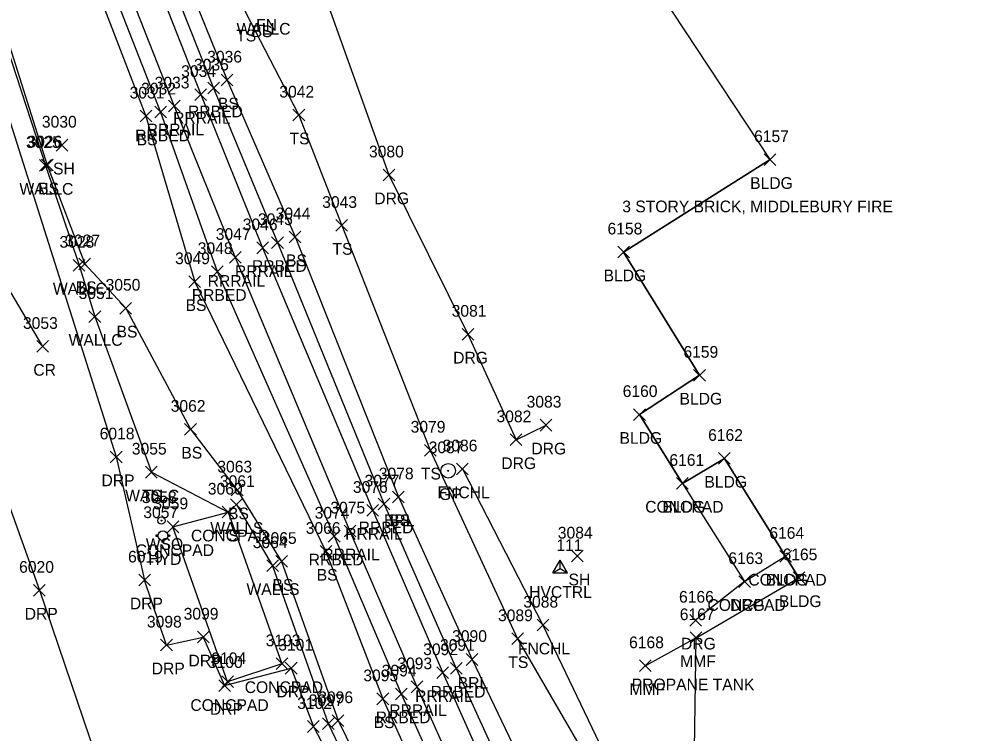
# Model space of a CAD drawing. Extents: x 1462668 to 1465147, y 550359 to 557351.
# Drawn here: x 1464457 to 1464618.8, y 552973.9 to 553095.9 of the extents above; entities that cross this region are included whole.
import ezdxf

# ---------------------------------------------------------------- set-up
doc = ezdxf.new("R2010")
doc.units = 0
for name, color, linetype in [('C_A', 7, 'Continuous'), ('C_I', 7, 'Continuous'), ('CPSM', 7, 'Continuous'), ('L_A', 7, 'Continuous'), ('L_C', 7, 'Continuous'), ('L_I', 7, 'Continuous'), ('L_TIC', 7, 'Continuous'), ('LABL', 7, 'Continuous'), ('LBC', 7, 'Continuous'), ('LDEFAULT', 7, 'Continuous'), ('LELB', 7, 'Continuous'), ('Level 6', 7, 'Continuous'), ('LFNC', 7, 'Continuous'), ('LS', 7, 'Continuous'), ('LW', 7, 'Continuous'), ('LWS', 7, 'Continuous'), ('P_A', 7, 'Continuous'), ('P_I', 7, 'Continuous'), ('P_TIC', 7, 'Continuous'), ('PRC', 7, 'Continuous'), ('R_A', 7, 'Continuous'), ('R_I', 7, 'Continuous'), ('R_TIC', 7, 'Continuous'), ('RDG', 7, 'Continuous'), ('RDP', 7, 'Continuous'), ('RGP', 7, 'Continuous'), ('RR', 7, 'Continuous'), ('RRB', 7, 'Continuous'), ('U_A', 7, 'Continuous'), ('U_I', 7, 'Continuous'), ('UWFH', 7, 'Continuous'), ('UWV', 7, 'Continuous')]:
    doc.layers.add(name, color=color, linetype=linetype)

msp = doc.modelspace()

# ---------------------------------------------------------------- linework, layer by layer
at = {"layer": 'CPSM'}
for p, q in [((1464548.22, 553001.29), (1464549.47, 553003.46)), ((1464550.72, 553001.29), (1464549.47, 553003.46)), ((1464549.47, 553002.01), (1464549.47, 553003.46)), ((1464548.22, 553001.29), (1464549.47, 553002.01)), ((1464549.47, 553002.01), (1464549.47, 553002.01)), ((1464549.47, 553002.01), (1464550.72, 553001.29)), ((1464548.22, 553001.29), (1464550.72, 553001.29))]:
    msp.add_line(p, q, dxfattribs=at)
at = {"layer": 'L_TIC'}
for points in [[(1464491.57, 553084.47), (1464493.57, 553086.47)], [(1464493.57, 553084.47), (1464491.57, 553086.47)], [(1464477.7, 553078.34), (1464479.7, 553080.34)], [(1464479.7, 553078.34), (1464477.7, 553080.34)], [(1464503.82, 553078.5), (1464505.82, 553080.5)], [(1464505.82, 553078.5), (1464503.82, 553080.5)], [(1464463.36, 553073.36), (1464465.36, 553075.36)], [(1464465.36, 553073.36), (1464463.36, 553075.36)], [(1464584.31, 553070.89), (1464586.31, 553072.89)], [(1464586.31, 553070.89), (1464584.31, 553072.89)], [(1464460.56, 553069.89), (1464462.56, 553071.89)], [(1464462.56, 553069.89), (1464460.56, 553071.89)], [(1464460.87, 553069.97), (1464462.87, 553071.97)], [(1464462.87, 553069.97), (1464460.87, 553071.97)], [(1464511.15, 553059.64), (1464513.15, 553061.64)], [(1464513.15, 553059.64), (1464511.15, 553061.64)], [(1464503.19, 553057.69), (1464505.19, 553059.69)], [(1464505.19, 553057.69), (1464503.19, 553059.69)], [(1464559.28, 553055.1), (1464561.28, 553057.1)], [(1464561.28, 553055.1), (1464559.28, 553057.1)], [(1464467.27, 553053.08), (1464469.27, 553055.08)], [(1464469.27, 553053.08), (1464467.27, 553055.08)], [(1464466.28, 553052.84), (1464468.28, 553054.84)], [(1464468.28, 553052.84), (1464466.28, 553054.84)], [(1464486.04, 553050.03), (1464488.04, 553052.03)], [(1464488.04, 553050.03), (1464486.04, 553052.03)], [(1464474.25, 553045.5), (1464476.25, 553047.5)], [(1464476.25, 553045.5), (1464474.25, 553047.5)], [(1464468.98, 553044.08), (1464470.98, 553046.08)], [(1464470.98, 553044.08), (1464468.98, 553046.08)], [(1464572.25, 553034.04), (1464574.25, 553036.04)], [(1464574.25, 553034.04), (1464572.25, 553036.04)], [(1464562, 553027.33), (1464564, 553029.33)], [(1464564, 553027.33), (1464562, 553029.33)], [(1464485.32, 553024.81), (1464487.32, 553026.81)], [(1464487.32, 553024.81), (1464485.32, 553026.81)], [(1464526.26, 553021.24), (1464528.26, 553023.24)], [(1464528.26, 553021.24), (1464526.26, 553023.24)], [(1464576.5, 553019.84), (1464578.5, 553021.84)], [(1464578.5, 553019.84), (1464576.5, 553021.84)], [(1464478.64, 553017.49), (1464480.64, 553019.49)], [(1464480.64, 553017.49), (1464478.64, 553019.49)], [(1464478.64, 553017.49), (1464480.64, 553019.49)], [(1464480.64, 553017.49), (1464478.64, 553019.49)], [(1464531.76, 553018.04), (1464533.76, 553020.04)], [(1464533.76, 553018.04), (1464531.76, 553020.04)], [(1464493.29, 553014.43), (1464495.29, 553016.43)], [(1464495.29, 553014.43), (1464493.29, 553016.43)], [(1464569.33, 553015.57), (1464571.33, 553017.57)], [(1464571.33, 553015.57), (1464569.33, 553017.57)], [(1464569.33, 553015.57), (1464571.33, 553017.57)], [(1464571.33, 553015.57), (1464569.33, 553017.57)], [(1464520.82, 553013.26), (1464522.82, 553015.26)], [(1464522.82, 553013.26), (1464520.82, 553015.26)], [(1464520.82, 553013.26), (1464522.82, 553015.26)], [(1464522.82, 553013.26), (1464520.82, 553015.26)], [(1464493.16, 553011.95), (1464495.16, 553013.95)], [(1464495.16, 553011.95), (1464493.16, 553013.95)], [(1464491.75, 553010.66), (1464493.75, 553012.66)], [(1464493.75, 553010.66), (1464491.75, 553012.66)], [(1464491.75, 553010.66), (1464493.75, 553012.66)], [(1464493.75, 553010.66), (1464491.75, 553012.66)], [(1464482.31, 553008.15), (1464484.31, 553010.15)], [(1464484.31, 553008.15), (1464482.31, 553010.15)], [(1464508.44, 553003.95), (1464510.44, 553005.95)], [(1464510.44, 553003.95), (1464508.44, 553005.95)], [(1464551.39, 553003.15), (1464553.39, 553005.15)], [(1464553.39, 553003.15), (1464551.39, 553005.15)], [(1464586.96, 553003.11), (1464588.96, 553005.11)], [(1464588.96, 553003.11), (1464586.96, 553005.11)], [(1464586.96, 553003.11), (1464588.96, 553005.11)], [(1464588.96, 553003.11), (1464586.96, 553005.11)], [(1464499.34, 553001.51), (1464501.34, 553003.51)], [(1464501.34, 553001.51), (1464499.34, 553003.51)], [(1464500.89, 553002.23), (1464502.89, 553004.23)], [(1464502.89, 553002.23), (1464500.89, 553004.23)], [(1464579.96, 552998.79), (1464581.96, 553000.79)], [(1464581.96, 552998.79), (1464579.96, 553000.79)], [(1464589.22, 552999.44), (1464591.22, 553001.44)], [(1464591.22, 552999.44), (1464589.22, 553001.44)], [(1464545.5, 552991.35), (1464547.5, 552993.35)], [(1464547.5, 552991.35), (1464545.5, 552993.35)], [(1464541.19, 552989.03), (1464543.19, 552991.03)], [(1464543.19, 552989.03), (1464541.19, 552991.03)], [(1464571.67, 552989.21), (1464573.67, 552991.21)], [(1464573.67, 552989.21), (1464571.67, 552991.21)], [(1464533.42, 552985.48), (1464535.42, 552987.48)], [(1464535.42, 552985.48), (1464533.42, 552987.48)], [(1464500.93, 552984.75), (1464502.93, 552986.75)], [(1464502.93, 552984.75), (1464500.93, 552986.75)], [(1464563, 552984.41), (1464565, 552986.41)], [(1464565, 552984.41), (1464563, 552986.41)], [(1464491.66, 552981.69), (1464493.66, 552983.69)], [(1464493.66, 552981.69), (1464491.66, 552983.69)], [(1464518.17, 552978.76), (1464520.17, 552980.76)], [(1464520.17, 552978.76), (1464518.17, 552980.76)], [(1464508.85, 552974.52), (1464510.85, 552976.52)], [(1464510.85, 552974.52), (1464508.85, 552976.52)], [(1464510.53, 552975.03), (1464512.53, 552977.03)], [(1464512.53, 552975.03), (1464510.53, 552977.03)]]:
    msp.add_lwpolyline(points, dxfattribs=at)
at = {"layer": 'LABL'}
msp.add_lwpolyline([(1464521.82, 553014.26), (1464534.42, 552986.48), (1464548.76, 552956.48), (1464566.05, 552923.71), (1464584.1, 552881.95), (1464602.56, 552839.45)], dxfattribs=at)
at = {"layer": 'LBC'}
msp.add_lwpolyline([(1464585.31, 553071.89), (1464560.28, 553056.1), (1464573.25, 553035.04), (1464563, 553028.33), (1464570.33, 553016.57), (1464577.5, 553020.84), (1464587.96, 553004.11), (1464590.22, 553000.44)], dxfattribs=at)
at = {"layer": 'LDEFAULT'}
msp.add_lwpolyline([(1464572.67, 552990.21), (1464564, 552985.41)], dxfattribs=at)
at = {"layer": 'LELB'}
for points in [[(1464320.57, 553552.86), (1464335.76, 553496.58), (1464351.01, 553439.58), (1464352, 553433.56), (1464356.91, 553435.89), (1464366.09, 553404.9), (1464375.79, 553365.63), (1464378.91, 553354.3), (1464392.5, 553314.3), (1464410.74, 553264.08), (1464424.65, 553220.18), (1464446.71, 553164.77), (1464462.56, 553121.26), (1464478.7, 553079.34), (1464487.04, 553051.03), (1464509.44, 553004.95), (1464519.17, 552979.76), (1464533.37, 552948.39), (1464548.85, 552915.73), (1464568.29, 552875.06), (1464587.07, 552834.38)], [(1464352.27, 553411.5), (1464356.5, 553400.3), (1464368.34, 553363.69), (1464370.81, 553354.98), (1464381.04, 553323.47), (1464386.21, 553306.7), (1464401.25, 553260.46), (1464415.25, 553216.98), (1464434.49, 553160.38), (1464448.26, 553113.93), (1464461.87, 553070.97), (1464468.27, 553054.08), (1464475.25, 553046.5), (1464486.32, 553025.81), (1464494.29, 553015.43), (1464501.89, 553003.23), (1464511.53, 552976.03), (1464526.79, 552944.9), (1464544.1, 552913.88)], [(1464428.81, 553284.85), (1464422.11, 553282.84), (1464423.97, 553275.3), (1464439.31, 553225.8), (1464459.88, 553169.23), (1464475.98, 553126.58), (1464492.57, 553085.47), (1464504.19, 553058.69), (1464521.82, 553014.26)], [(1464433.81, 553271.26), (1464446.9, 553229.17), (1464467.61, 553172.81), (1464484.28, 553129.17), (1464495.72, 553097.09), (1464504.82, 553079.5), (1464512.15, 553060.64), (1464527.26, 553022.24), (1464542.19, 552990.03), (1464554.68, 552968.43)], [(1464479.64, 553018.49), (1464492.75, 553011.66)]]:
    msp.add_lwpolyline(points, dxfattribs=at)
at = {"layer": 'Level 6'}
msp.add_lwpolyline([(1464572.24, 552959.72), (1464572.67, 552990.21), (1464590.22, 553000.44), (1464587.96, 553004.11), (1464577.5, 553020.84), (1464570.33, 553016.57), (1464563, 553028.33), (1464573.25, 553035.04), (1464560.28, 553056.1), (1464585.31, 553071.89), (1464547.77, 553128.85)], dxfattribs=at)
at = {"layer": 'LFNC'}
msp.add_lwpolyline([(1464532.76, 553019.04), (1464546.5, 552992.35), (1464558.71, 552966.79), (1464577.16, 552929.55), (1464588.04, 552907.53), (1464596.7, 552882.35), (1464602.13, 552866.64), (1464609.1, 552867.1), (1464618.77, 552846.49)], dxfattribs=at)
at = {"layer": 'LS'}
for points in [[(1464570.33, 553016.57), (1464580.96, 552999.79), (1464587.96, 553004.11)], [(1464483.31, 553009.15), (1464492.75, 553011.66), (1464501.93, 552985.75), (1464492.66, 552982.69)], [(1464492.66, 552982.69), (1464483.31, 553009.15)]]:
    msp.add_lwpolyline(points, dxfattribs=at)
at = {"layer": 'LW'}
msp.add_lwpolyline([(1464414.87, 553216.81), (1464432.86, 553159.42), (1464447.43, 553114.12), (1464461.56, 553070.89), (1464467.28, 553053.84), (1464469.98, 553045.08), (1464479.64, 553018.49)], dxfattribs=at)
at = {"layer": 'LWS'}
msp.add_lwpolyline([(1464494.16, 553012.95), (1464500.34, 553002.51), (1464509.85, 552975.52), (1464524.41, 552945.01)], dxfattribs=at)
at = {"layer": 'P_TIC'}
for points in [[(1464460.05, 553038.97), (1464462.05, 553040.97)], [(1464462.05, 553038.97), (1464460.05, 553040.97)]]:
    msp.add_lwpolyline(points, dxfattribs=at)
at = {"layer": 'PRC'}
msp.add_lwpolyline([(1464376.14, 553304.18), (1464390.38, 553257.47), (1464403.94, 553212.9), (1464421.63, 553155.29), (1464433.47, 553109.28), (1464450.03, 553058.59), (1464461.05, 553039.97)], dxfattribs=at)
at = {"layer": 'R_TIC'}
for points in [[(1464487.07, 553082.01), (1464489.07, 553084.01)], [(1464489.07, 553082.01), (1464487.07, 553084.01)], [(1464489.26, 553083.12), (1464491.26, 553085.12)], [(1464491.26, 553083.12), (1464489.26, 553085.12)], [(1464480.22, 553079.02), (1464482.22, 553081.02)], [(1464482.22, 553079.02), (1464480.22, 553081.02)], [(1464482.54, 553080.05), (1464484.54, 553082.05)], [(1464484.54, 553080.05), (1464482.54, 553082.05)], [(1464519.22, 553068.27), (1464521.22, 553070.27)], [(1464521.22, 553068.27), (1464519.22, 553070.27)], [(1464500.18, 553056.71), (1464502.18, 553058.71)], [(1464502.18, 553056.71), (1464500.18, 553058.71)], [(1464497.63, 553055.82), (1464499.63, 553057.82)], [(1464499.63, 553055.82), (1464497.63, 553057.82)], [(1464492.97, 553054.17), (1464494.97, 553056.17)], [(1464494.97, 553054.17), (1464492.97, 553056.17)], [(1464489.89, 553051.76), (1464491.89, 553053.76)], [(1464491.89, 553051.76), (1464489.89, 553053.76)], [(1464532.69, 553041.05), (1464534.69, 553043.05)], [(1464534.69, 553041.05), (1464532.69, 553043.05)], [(1464546.05, 553025.52), (1464548.05, 553027.52)], [(1464548.05, 553025.52), (1464546.05, 553027.52)], [(1464540.92, 553023.02), (1464542.92, 553025.02)], [(1464542.92, 553023.02), (1464540.92, 553025.02)], [(1464472.63, 553020.09), (1464474.63, 553022.09)], [(1464474.63, 553020.09), (1464472.63, 553022.09)], [(1464516.45, 553010.95), (1464518.45, 553012.95)], [(1464518.45, 553010.95), (1464516.45, 553012.95)], [(1464518.38, 553012.04), (1464520.38, 553014.04)], [(1464520.38, 553012.04), (1464518.38, 553014.04)], [(1464509.86, 553006.55), (1464511.86, 553008.55)], [(1464511.86, 553006.55), (1464509.86, 553008.55)], [(1464512.54, 553007.43), (1464514.54, 553009.43)], [(1464514.54, 553007.43), (1464512.54, 553009.43)], [(1464477.49, 552999.05), (1464479.49, 553001.05)], [(1464479.49, 552999.05), (1464477.49, 553001.05)], [(1464579.96, 552998.79), (1464581.96, 553000.79)], [(1464581.96, 552998.79), (1464579.96, 553000.79)], [(1464459.52, 552997.3), (1464461.52, 552999.3)], [(1464461.52, 552997.3), (1464459.52, 552999.3)], [(1464571.59, 552992.19), (1464573.59, 552994.19)], [(1464573.59, 552992.19), (1464571.59, 552994.19)], [(1464487.49, 552989.3), (1464489.49, 552991.3)], [(1464489.49, 552989.3), (1464487.49, 552991.3)], [(1464481.22, 552987.94), (1464483.22, 552989.94)], [(1464483.22, 552987.94), (1464481.22, 552989.94)], [(1464502.51, 552984), (1464504.51, 552986)], [(1464504.51, 552984), (1464502.51, 552986)], [(1464530.7, 552983.97), (1464532.7, 552985.97)], [(1464532.7, 552983.97), (1464530.7, 552985.97)], [(1464528.39, 552983.23), (1464530.39, 552985.23)], [(1464530.39, 552983.23), (1464528.39, 552985.23)], [(1464491.15, 552981.03), (1464493.15, 552983.03)], [(1464493.15, 552981.03), (1464491.15, 552983.03)], [(1464523.98, 552980.81), (1464525.98, 552982.81)], [(1464525.98, 552980.81), (1464523.98, 552982.81)], [(1464521.32, 552979.59), (1464523.32, 552981.59)], [(1464523.32, 552979.59), (1464521.32, 552981.59)], [(1464506.32, 552974.03), (1464508.32, 552976.03)], [(1464508.32, 552974.03), (1464506.32, 552976.03)]]:
    msp.add_lwpolyline(points, dxfattribs=at)
at = {"layer": 'RDG'}
for points in [[(1464507.97, 553103.59), (1464520.22, 553069.27), (1464533.69, 553042.05), (1464541.92, 553024.02), (1464547.05, 553026.52)], [(1464580.96, 552999.79), (1464572.59, 552993.19)]]:
    msp.add_lwpolyline(points, dxfattribs=at)
at = {"layer": 'RDP'}
for points in [[(1464420.97, 553189.37), (1464433.49, 553149.53), (1464446.5, 553106.77), (1464473.63, 553021.09), (1464478.49, 553000.05)], [(1464401.02, 553179.23), (1464405.82, 553163.86), (1464407.03, 553160.01), (1464413.26, 553135.59), (1464419.61, 553115.61), (1464426.87, 553092.98), (1464429.19, 553088.89), (1464438.5, 553062.41), (1464448.37, 553032.13), (1464460.52, 552998.3), (1464471.22, 552966.75), (1464480.3, 552939.68), (1464483.57, 552927.53), (1464481.96, 552921.57)], [(1464482.22, 552988.94), (1464478.49, 553000.05)], [(1464482.22, 552988.94), (1464488.49, 552990.3), (1464492.15, 552982.03), (1464503.51, 552985), (1464507.32, 552975.03), (1464523.33, 552944.39), (1464537.72, 552910.89), (1464555.25, 552869.11), (1464573.71, 552828.13)]]:
    msp.add_lwpolyline(points, dxfattribs=at)
at = {"layer": 'RGP'}
msp.add_line((1464530.34, 553018.73), (1464530.34, 553018.73), dxfattribs=at)
for radius in [1.25, 0.0833]:
    msp.add_circle((1464530.34, 553018.73), radius, dxfattribs=at)
at = {"layer": 'RR'}
for points in [[(1464329.23, 553555.38), (1464346.96, 553499.53), (1464365.93, 553439.42), (1464375.44, 553408.88), (1464392.35, 553356.14), (1464404.62, 553317.7), (1464421.03, 553267.8), (1464435.67, 553224.38), (1464455.63, 553167.93), (1464471.44, 553125.33), (1464488.07, 553083.01), (1464498.63, 553056.82), (1464517.45, 553011.95), (1464529.39, 552984.23), (1464543.06, 552953.5), (1464558.28, 552920.12), (1464577.46, 552878.67), (1464596.62, 552838.05)], [(1464324.56, 553553.94), (1464342.17, 553498.07), (1464361.29, 553437.52), (1464370.78, 553407.02), (1464387.3, 553355.34), (1464399.89, 553316.18), (1464416.45, 553266.26), (1464431.11, 553222.57), (1464450.96, 553166.17), (1464466.85, 553123.46), (1464483.54, 553081.05), (1464493.97, 553055.17), (1464513.54, 553008.43), (1464524.98, 552981.81), (1464538.76, 552951.06), (1464553.98, 552917.82), (1464573.13, 552876.25), (1464592.23, 552835.92)]]:
    msp.add_lwpolyline(points, dxfattribs=at)
at = {"layer": 'RRB'}
for points in [[(1464320.57, 553552.86), (1464339.05, 553497.3), (1464359.1, 553436.85), (1464368.45, 553406.11), (1464384.33, 553354.99), (1464397.56, 553315.41), (1464413.05, 553265.37), (1464427.98, 553221.45), (1464449.13, 553165.59), (1464464.66, 553122.35), (1464481.22, 553080.02), (1464490.89, 553052.76), (1464510.86, 553007.55), (1464522.32, 552980.59), (1464536.19, 552949.72), (1464551.43, 552916.63), (1464570.99, 552875.75), (1464590.29, 552834.94)], [(1464345.31, 553519.91), (1464352.28, 553501.12), (1464369.89, 553440.75), (1464378.64, 553409.81), (1464396.8, 553355.41), (1464407.98, 553318.65), (1464422.77, 553268.54), (1464437.57, 553224.95), (1464457.69, 553168.59), (1464473.63, 553125.97), (1464490.26, 553084.12), (1464501.18, 553057.71), (1464519.38, 553013.04), (1464531.7, 552984.97), (1464545.35, 552954.92), (1464560.69, 552920.93), (1464579.9, 552880.24), (1464598.79, 552838.41)]]:
    msp.add_lwpolyline(points, dxfattribs=at)
at = {"layer": 'UWFH'}
msp.add_line((1464481.6, 553007.64), (1464481.6, 553007.64), dxfattribs=at)
for centre, radius in [((1464481.6, 553007.64), 0.833), ((1464480.6, 553007.64), 0.167), ((1464481.6, 553006.64), 0.167), ((1464482.6, 553007.64), 0.167)]:
    msp.add_circle(centre, radius, dxfattribs=at)
at = {"layer": 'UWV'}
for radius in [0.625, 0.0833]:
    msp.add_circle((1464481.35, 553010.21), radius, dxfattribs=at)

# ---------------------------------------------------------------- texts
at = {"layer": 'C_A'}
msp.add_text('HVCTRL', height=2, dxfattribs=at).set_placement((1464544.16, 552997.01))
at = {"layer": 'C_I'}
msp.add_text('111', height=2, dxfattribs=at).set_placement((1464548.8, 553005.01))
at = {"layer": 'L_A'}
for s, p in [('FN', (1464497.53, 553093.91)), ('TS', (1464494.13, 553092.09)), ('WALLC', (1464494.19, 553093.24)), ('BS', (1464496.74, 553092.82)), ('BS', (1464491.01, 553080.47)), ('BS', (1464477.14, 553074.34)), ('TS', (1464503.23, 553074.5)), ('SH', (1464462.85, 553069.36)), ('WALLC', (1464457.1, 553065.89)), ('BS', (1464460.31, 553065.97)), ('BLDG', (1464581.9, 553066.89)), ('TS', (1464510.56, 553055.64)), ('BS', (1464502.64, 553053.69)), ('BLDG', (1464556.87, 553051.1)), ('WALLC', (1464462.82, 553048.84)), ('BS', (1464466.71, 553049.08)), ('BS', (1464485.48, 553046.03)), ('BS', (1464473.69, 553041.5)), ('WALLC', (1464465.51, 553040.08)), ('BLDG', (1464569.84, 553030.04)), ('BLDG', (1464559.59, 553023.33)), ('BS', (1464484.76, 553020.81)), ('TS', (1464525.67, 553017.24)), ('BLDG', (1464574.09, 553015.84)), ('FNCHL', (1464528.51, 553014.04)), ('WALLC', (1464475.17, 553013.49)), ('TS', (1464478.05, 553013.49)), ('CONCPAD', (1464563.98, 553011.57)), ('BLDG', (1464566.92, 553011.57)), ('BS', (1464492.73, 553010.43)), ('BRL', (1464519.36, 553009.26)), ('BS', (1464520.26, 553009.26)), ('WALLS', (1464489.7, 553007.95)), ('CONCPAD', (1464486.4, 553006.66)), ('TS', (1464491.16, 553006.66)), ('CONCPAD', (1464476.96, 553004.15)), ('BS', (1464507.88, 552999.95)), ('BS', (1464500.33, 552998.23)), ('SH', (1464550.88, 552999.15)), ('CONCPAD', (1464581.6, 552999.11)), ('BLDG', (1464584.55, 552999.11)), ('WALLS', (1464495.88, 552997.51)), ('CONCPAD', (1464574.61, 552994.79)), ('BLDG', (1464586.81, 552995.44)), ('FNCHL', (1464542.24, 552987.35)), ('TS', (1464540.6, 552985.03)), ('MMF', (1464569.95, 552985.21)), ('CONCPAD', (1464495.58, 552980.75)), ('BRL', (1464531.96, 552981.48)), ('MMF', (1464561.29, 552980.41)), ('CONCPAD', (1464486.3, 552977.69)), ('BS', (1464517.61, 552974.76))]:
    msp.add_text(s, height=2, dxfattribs=at).set_placement(p)
at = {"layer": 'L_C'}
for s, p in [('3 STORY BRICK, MIDDLEBURY FIRE', (1464560.06, 553062.89)), ('PROPANE TANK', (1464561.68, 552981.21))]:
    msp.add_text(s, height=2, dxfattribs=at).set_placement(p)
at = {"layer": 'L_I'}
for s, p in [('3036', (1464489.17, 553088.47)), ('3031', (1464475.92, 553082.34)), ('3042', (1464501.49, 553082.5)), ('3030', (1464460.94, 553077.36)), ('3025', (1464458.22, 553073.89)), ('3026', (1464458.47, 553073.97)), ('6157', (1464582.57, 553074.89)), ('3043', (1464508.81, 553063.64)), ('3044', (1464500.86, 553061.69)), ('6158', (1464557.54, 553059.1)), ('3028', (1464463.94, 553056.84)), ('3027', (1464464.93, 553057.08)), ('3049', (1464483.69, 553054.03)), ('3051', (1464467.21, 553048.08)), ('3050', (1464471.82, 553049.5)), ('6159', (1464570.5, 553038.04)), ('6160', (1464560.13, 553031.33)), ('3062', (1464482.94, 553028.81)), ('3079', (1464523.91, 553025.24)), ('6162', (1464574.72, 553023.84)), ('3055', (1464476.3, 553021.49)), ('3055', (1464476.3, 553021.49)), ('3086', (1464529.37, 553022.04)), ('6161', (1464568.11, 553019.57)), ('6161', (1464568.11, 553019.57)), ('3063', (1464490.9, 553018.43)), ('3078', (1464518.48, 553017.26)), ('3078', (1464518.48, 553017.26)), ('3061', (1464491.34, 553015.95)), ('3060', (1464489.28, 553014.66)), ('3060', (1464489.28, 553014.66)), ('3059', (1464479.97, 553012.15)), ('3066', (1464506, 553007.95)), ('3065', (1464498.5, 553006.23)), ('3084', (1464549.05, 553007.15)), ('6164', (1464585.17, 553007.11)), ('6164', (1464585.17, 553007.11)), ('3064', (1464496.95, 553005.51)), ('6163', (1464578.17, 553002.79)), ('6165', (1464587.43, 553003.44)), ('3088', (1464543.16, 552995.35)), ('3089', (1464538.84, 552993.03)), ('6167', (1464569.88, 552993.21)), ('3103', (1464499.16, 552988.75)), ('3090', (1464531, 552989.48)), ('6168', (1464561.22, 552988.41)), ('3104', (1464489.88, 552985.69)), ('3095', (1464515.83, 552982.76)), ('3097', (1464506.51, 552978.52)), ('3096', (1464508.14, 552979.03))]:
    msp.add_text(s, height=2, dxfattribs=at).set_placement(p)
at = {"layer": 'P_A'}
msp.add_text('CR', height=2, dxfattribs=at).set_placement((1464459.48, 553034.97))
at = {"layer": 'P_I'}
msp.add_text('3053', height=2, dxfattribs=at).set_placement((1464457.71, 553042.97))
at = {"layer": 'R_A'}
for s, p in [('RRBED', (1464485.9, 553079.12)), ('RRRAIL', (1464483.36, 553078.01)), ('RRRAIL', (1464478.83, 553076.05)), ('RRBED', (1464476.87, 553075.02)), ('DRG', (1464517.71, 553064.27)), ('RRRAIL', (1464493.92, 553051.82)), ('RRBED', (1464496.82, 553052.71)), ('RRRAIL', (1464489.26, 553050.17)), ('RRBED', (1464486.54, 553047.76)), ('DRG', (1464531.18, 553037.05)), ('DRG', (1464544.54, 553021.52)), ('DRG', (1464539.4, 553019.02)), ('DRP', (1464471.12, 553016.09)), ('GP', (1464528.77, 553013.73)), ('RRBED', (1464515.03, 553008.04)), ('RRRAIL', (1464512.74, 553006.95)), ('RRRAIL', (1464508.83, 553003.43)), ('RRBED', (1464506.51, 553002.55)), ('DRP', (1464475.97, 552995.05)), ('DRG', (1464578.45, 552994.79)), ('DRP', (1464458.01, 552993.3)), ('DRG', (1464570.08, 552988.19)), ('DRP', (1464485.98, 552985.3)), ('DRP', (1464479.7, 552983.94)), ('DRP', (1464501, 552980)), ('RRRAIL', (1464524.69, 552979.23)), ('RRBED', (1464527.34, 552979.97)), ('DRP', (1464489.64, 552977.03)), ('RRBED', (1464517.96, 552975.59)), ('RRRAIL', (1464520.27, 552976.81))]:
    msp.add_text(s, height=2, dxfattribs=at).set_placement(p)
at = {"layer": 'R_I'}
for s, p in [('3035', (1464486.92, 553087.12)), ('3034', (1464484.73, 553086.01)), ('3033', (1464480.2, 553084.05)), ('3032', (1464477.89, 553083.02)), ('3080', (1464516.8, 553072.27)), ('3046', (1464495.24, 553059.82)), ('3045', (1464497.84, 553060.71)), ('3047', (1464490.63, 553058.17)), ('3048', (1464487.56, 553055.76)), ('3081', (1464530.92, 553045.05)), ('3083', (1464543.72, 553029.52)), ('3082', (1464538.58, 553027.02)), ('6018', (1464470.81, 553024.09)), ('3087', (1464527, 553021.73)), ('3077', (1464516.04, 553016.04)), ('3076', (1464514.06, 553014.95)), ('3075', (1464510.2, 553011.43)), ('3074', (1464507.52, 553010.55)), ('6019', (1464475.66, 553003.05)), ('6163', (1464578.17, 553002.79)), ('6020', (1464457.05, 553001.3)), ('6166', (1464569.75, 552996.19)), ('3099', (1464485.15, 552993.3)), ('3098', (1464478.88, 552991.94)), ('3101', (1464501.3, 552988)), ('3092', (1464526.06, 552987.23)), ('3091', (1464528.93, 552987.97)), ('3100', (1464489.29, 552985.03)), ('3094', (1464518.98, 552983.59)), ('3093', (1464521.64, 552984.81)), ('3102', (1464504.54, 552978.03))]:
    msp.add_text(s, height=2, dxfattribs=at).set_placement(p)
at = {"layer": 'U_A'}
for s, p in [('WSO', (1464478.68, 553005.21)), ('HYD', (1464479.12, 553002.64))]:
    msp.add_text(s, height=2, dxfattribs=at).set_placement(p)
at = {"layer": 'U_I'}
for s, p in [('3058', (1464478.01, 553013.21)), ('3057', (1464478.26, 553010.64))]:
    msp.add_text(s, height=2, dxfattribs=at).set_placement(p)

doc.saveas('drawing.dxf')
